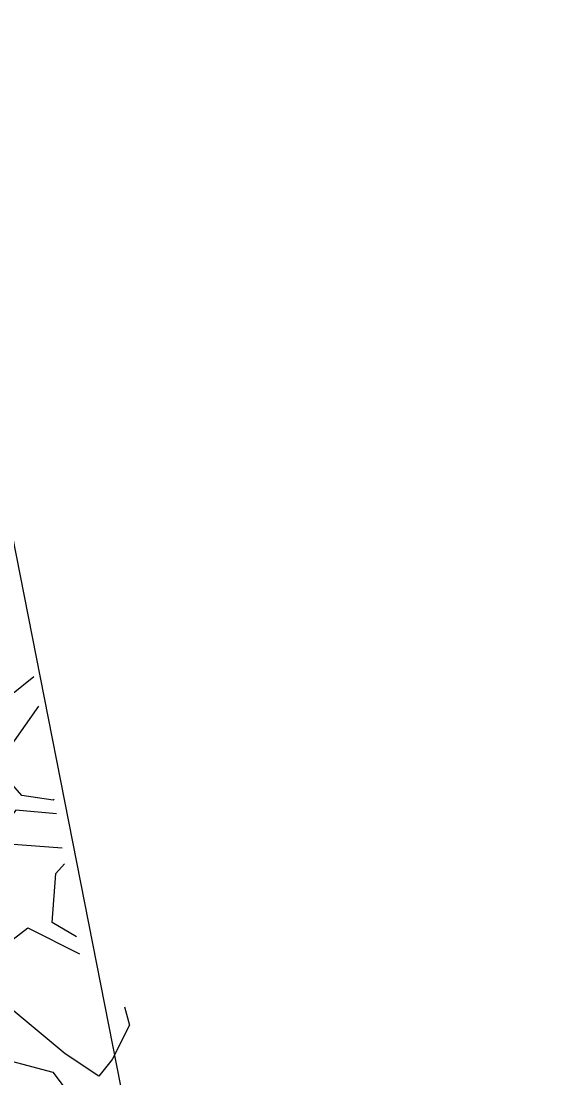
# Model space of a CAD drawing. Extents: x 3040896 to 3051146, y 687568 to 732976.
# Drawn here: x 3044046.81 to 3044057.59, y 722097.16 to 722118.68 of the extents above; entities that cross this region are included whole.
import ezdxf

# ---------------------------------------------------------------- set-up
doc = ezdxf.new("R2010")
doc.units = 0
for name, color, linetype in [('Default', 7, 'Continuous'), ('Exist Horizontal Alignment', 7, 'Continuous'), ('Exist Other Culture Area Outline', 7, 'Continuous'), ('Exist Right of Way Line', 7, 'Continuous')]:
    doc.layers.add(name, color=color, linetype=linetype)

msp = doc.modelspace()

# ---------------------------------------------------------------- linework, layer by layer
at = {"layer": 'Default'}
for p, q in [((3044047.464, 722102.82), (3044046.823, 722102.916)), ((3044047.484, 722102.829), (3044047.464, 722102.82)), ((3044047.943, 722100.034), (3044047.447, 722100.33)), ((3044048.667, 722097.537), (3044048.394, 722097.201))]:
    msp.add_line(p, q, dxfattribs=at)
for points in [[(3044047.073, 722105.328), (3044046.617, 722104.962), (3044045.747, 722105.315), (3044045.709, 722105.88)], [(3044046.823, 722102.916), (3044046.301, 722103.501), (3044047.171, 722104.735)], [(3044047.531, 722102.539), (3044046.705, 722102.612), (3044046.351, 722102.16), (3044046.56, 722101.927), (3044047.645, 722101.846)], [(3044047.447, 722100.33), (3044047.518, 722101.326), (3044047.699, 722101.519)], [(3044048.394, 722097.201), (3044047.706, 722097.651), (3044046.315, 722098.804), (3044046.503, 722099.876), (3044046.948, 722100.217), (3044048, 722099.687)], [(3044048.918, 722098.613), (3044049.017, 722098.239), (3044048.667, 722097.537)], [(3044044.567, 722095.454), (3044044.996, 722096.049), (3044046.075, 722097.646), (3044047.459, 722097.28), (3044047.858, 722096.748), (3044046.777, 722095.322)]]:
    msp.add_lwpolyline(points, dxfattribs=at)
at = {"layer": 'Exist Horizontal Alignment'}
msp.add_arc((3047143.478, 722946.481), 3274.364, 179.827486, 209.692497, dxfattribs=at)
at = {"layer": 'Exist Other Culture Area Outline'}
msp.add_lwpolyline([(3044014.963, 722146.607), (3044038.617, 722148.893), (3044056.357, 722058.813), (3044086.668, 721941.272)], dxfattribs=at)
at = {"layer": 'Exist Right of Way Line'}
for radius in [3324.364, 3224.364]:
    msp.add_arc((3047143.478, 722946.481), radius, 179.827486, 209.692497, dxfattribs=at)

doc.saveas('drawing.dxf')
